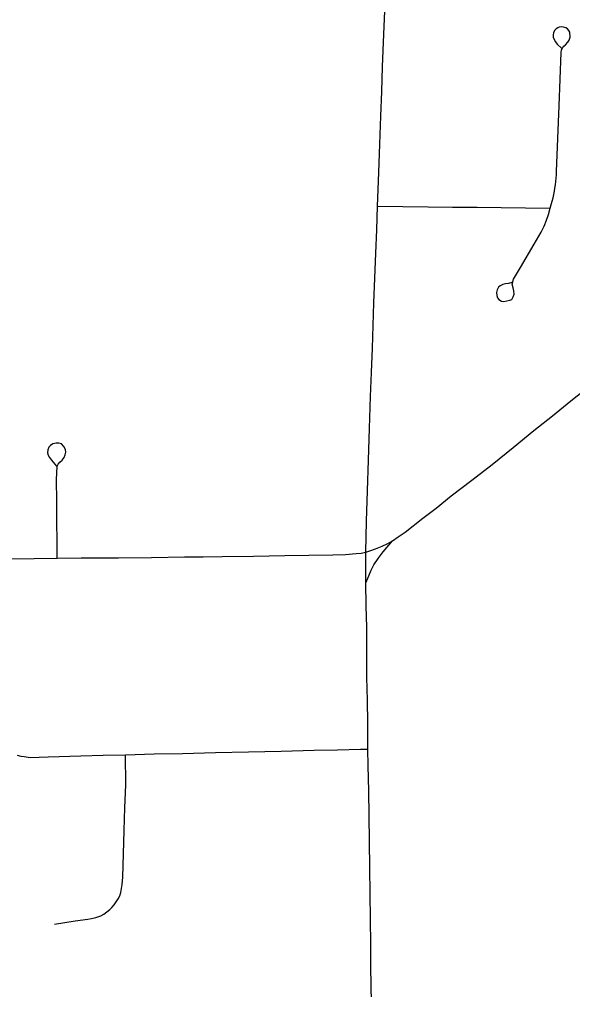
# Model space of a CAD drawing. Extents: x 103424 to 290657, y 38711 to 110967.
# Drawn here: x 214249.0866 to 214249.348, y 40213.0228 to 40213.481 of the extents above; entities that cross this region are included whole.
import ezdxf

# ---------------------------------------------------------------- set-up
doc = ezdxf.new("R2010")
doc.units = 0
doc.layers.add('GM_X_County_Road', color=7, linetype='Continuous')
doc.layers.add('GM_X_Township_Road', color=7, linetype='Continuous')

msp = doc.modelspace()

# ---------------------------------------------------------------- linework, layer by layer
at = {"layer": 'GM_X_County_Road'}
for points in [[(214249.25028, 40213.22934), (214249.25053, 40213.24407), (214249.25102, 40213.25843), (214249.2515, 40213.27279), (214249.252, 40213.28785), (214249.25249, 40213.3029), (214249.25294, 40213.31428), (214249.25338, 40213.32566), (214249.25371, 40213.33638), (214249.25403, 40213.3471), (214249.25454, 40213.35884), (214249.25506, 40213.37058), (214249.25543, 40213.38164), (214249.25581, 40213.3927), (214249.25615, 40213.40071), (214249.25648, 40213.40873), (214249.25691, 40213.42203), (214249.25734, 40213.43533), (214249.25779, 40213.44691), (214249.25824, 40213.4585), (214249.25883, 40213.47402), (214249.25925, 40213.48493)], [(214249.25028, 40213.22934), (214249.25218, 40213.22998), (214249.25481, 40213.23095), (214249.25795, 40213.23217), (214249.26067, 40213.23345), (214249.26296, 40213.23472), (214249.26555, 40213.23656), (214249.26885, 40213.23891), (214249.27727, 40213.24543), (214249.28349, 40213.25018), (214249.29066, 40213.25592), (214249.30033, 40213.26338), (214249.31, 40213.27085), (214249.31985, 40213.27881), (214249.32969, 40213.28678), (214249.33842, 40213.29384), (214249.34715, 40213.3009), (214249.35826, 40213.30968)], [(214249.25033, 40213.21492), (214249.25169, 40213.21816), (214249.25287, 40213.22097), (214249.25402, 40213.22334), (214249.25606, 40213.22643), (214249.25856, 40213.22951), (214249.26296, 40213.23472)], [(214249.0828, 40213.22632), (214249.09365, 40213.22641), (214249.10451, 40213.22651), (214249.11583, 40213.22667), (214249.12466, 40213.22672), (214249.13348, 40213.22676), (214249.14902, 40213.22695), (214249.16455, 40213.22715), (214249.17349, 40213.22726), (214249.18243, 40213.22737), (214249.19723, 40213.22756), (214249.21202, 40213.22775), (214249.22339, 40213.22795), (214249.23476, 40213.22814), (214249.24063, 40213.22834), (214249.24578, 40213.22876), (214249.24805, 40213.22897), (214249.25028, 40213.22934)], [(214249.25314, 40213.01014), (214249.25285, 40213.02437), (214249.25273, 40213.03422), (214249.25261, 40213.04408), (214249.25244, 40213.05603), (214249.25228, 40213.06799), (214249.25212, 40213.08037), (214249.25195, 40213.09275), (214249.25184, 40213.10483), (214249.25165, 40213.1167), (214249.25146, 40213.12857), (214249.25129, 40213.13631), (214249.25122, 40213.14872), (214249.25102, 40213.15946), (214249.25081, 40213.17018), (214249.25075, 40213.18197), (214249.25069, 40213.19376), (214249.25043, 40213.20399), (214249.25033, 40213.21492), (214249.25028, 40213.22038), (214249.25028, 40213.22934)]]:
    msp.add_lwpolyline(points, dxfattribs=at)
at = {"layer": 'GM_X_Township_Road'}
for points in [[(214249.33746, 40213.39187), (214249.33839, 40213.39519), (214249.33877, 40213.39672), (214249.33911, 40213.39826), (214249.33939, 40213.3998), (214249.33965, 40213.40135), (214249.33989, 40213.40291), (214249.34008, 40213.40447), (214249.34022, 40213.40603), (214249.34034, 40213.4076), (214249.34041, 40213.40917), (214249.341, 40213.42469), (214249.34159, 40213.44021), (214249.34206, 40213.45276), (214249.34254, 40213.46531), (214249.34275, 40213.46653), (214249.34334, 40213.46767), (214249.34385, 40213.46833), (214249.34461, 40213.46903), (214249.34572, 40213.47014), (214249.34638, 40213.47122), (214249.34684, 40213.47259), (214249.34663, 40213.47493), (214249.34628, 40213.47568), (214249.34562, 40213.47645), (214249.34482, 40213.47696), (214249.34369, 40213.47731), (214249.34271, 40213.47742), (214249.34169, 40213.4773), (214249.34094, 40213.47698), (214249.34017, 40213.47645), (214249.3395, 40213.47569), (214249.33899, 40213.47459), (214249.33878, 40213.47366), (214249.33885, 40213.47264), (214249.33924, 40213.47143), (214249.33984, 40213.47033), (214249.34075, 40213.46931), (214249.34274, 40213.46738)], [(214249.25581, 40213.3927), (214249.26774, 40213.39254), (214249.27968, 40213.39239), (214249.29127, 40213.39232), (214249.30287, 40213.39224), (214249.31431, 40213.39212), (214249.32576, 40213.39199), (214249.33746, 40213.39187)], [(214249.31923, 40213.35666), (214249.31769, 40213.35631), (214249.31634, 40213.35613), (214249.31508, 40213.35578), (214249.31375, 40213.3551), (214249.31305, 40213.35447), (214249.31228, 40213.35331), (214249.31209, 40213.35205), (214249.31223, 40213.3506), (214249.31256, 40213.34953), (214249.31317, 40213.34878), (214249.31433, 40213.34799), (214249.31555, 40213.34781), (214249.31839, 40213.34832), (214249.31923, 40213.34874), (214249.31997, 40213.34993), (214249.3203, 40213.35125), (214249.32025, 40213.35275), (214249.31995, 40213.35426), (214249.31941, 40213.35599), (214249.32012, 40213.35831), (214249.32331, 40213.36375), (214249.32984, 40213.37489), (214249.3331, 40213.38057), (214249.33451, 40213.38333), (214249.33569, 40213.38609), (214249.33659, 40213.38879), (214249.33746, 40213.39187)], [(214249.10451, 40213.22651), (214249.1044, 40213.23496), (214249.10429, 40213.24341), (214249.10425, 40213.25344), (214249.10421, 40213.26348), (214249.10442, 40213.27002), (214249.10492, 40213.27089), (214249.10577, 40213.27183), (214249.10679, 40213.27277), (214249.10776, 40213.27405), (214249.10826, 40213.27535), (214249.10854, 40213.27662), (214249.10843, 40213.27783), (214249.10765, 40213.27934), (214249.1065, 40213.28049), (214249.10526, 40213.2809), (214249.10392, 40213.28093), (214249.10238, 40213.28056), (214249.10133, 40213.27982), (214249.10044, 40213.2789), (214249.1, 40213.27768), (214249.09994, 40213.27624), (214249.10027, 40213.27513), (214249.10083, 40213.27407), (214249.10177, 40213.27277), (214249.10411, 40213.27002)], [(214249.08563, 40213.13348), (214249.08724, 40213.13308), (214249.0889, 40213.13283), (214249.09177, 40213.1325), (214249.10013, 40213.13269), (214249.11566, 40213.13315), (214249.12618, 40213.13346), (214249.13671, 40213.13377), (214249.15022, 40213.13409), (214249.16374, 40213.1344), (214249.17927, 40213.13476), (214249.1948, 40213.13511), (214249.21033, 40213.13547), (214249.22586, 40213.13583), (214249.23685, 40213.13609), (214249.24784, 40213.13634), (214249.25129, 40213.13631)], [(214249.10319, 40213.05376), (214249.11303, 40213.05523), (214249.11902, 40213.05612), (214249.12063, 40213.05644), (214249.12276, 40213.05694), (214249.12504, 40213.05773), (214249.12658, 40213.05853), (214249.12789, 40213.0595), (214249.12932, 40213.0607), (214249.13034, 40213.06167), (214249.13143, 40213.06293), (214249.13234, 40213.06435), (214249.13331, 40213.06577), (214249.13405, 40213.06714), (214249.13456, 40213.06874), (214249.1349, 40213.07051), (214249.13519, 40213.07251), (214249.13548, 40213.07599), (214249.13576, 40213.08697), (214249.13605, 40213.09795), (214249.1365, 40213.1087), (214249.13696, 40213.11945), (214249.13671, 40213.13377)]]:
    msp.add_lwpolyline(points, dxfattribs=at)

doc.saveas('drawing.dxf')
